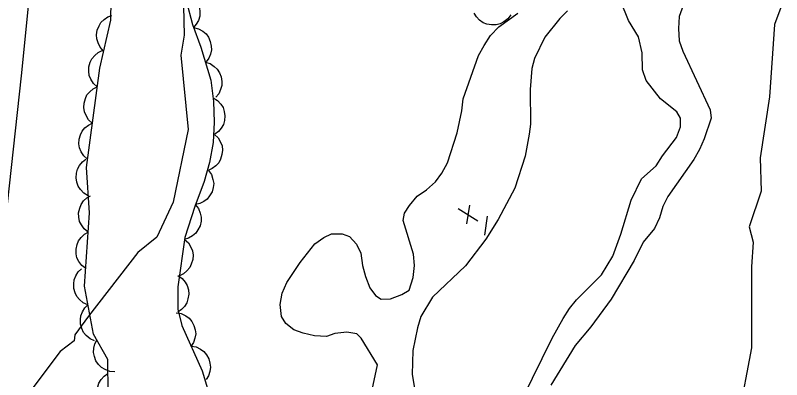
# Model space of a CAD drawing. Extents: x 282461 to 284471, y 5554090 to 5557646.
# Drawn here: x 283536.9 to 283599.8, y 5556322.2 to 5556352.2 of the extents above; entities that cross this region are included whole.
import ezdxf

# ---------------------------------------------------------------- set-up
doc = ezdxf.new("R2010")
doc.units = 0
for name, color, linetype in [('Niveau 2', 7, 'Continuous'), ('Niveau 21', 7, 'Continuous'), ('Niveau 3', 7, 'Continuous'), ('Niveau 4', 7, 'Continuous'), ('Niveau 44', 7, 'Continuous'), ('Niveau 7', 7, 'Continuous')]:
    doc.layers.add(name, color=color, linetype=linetype)

msp = doc.modelspace()

# ---------------------------------------------------------------- linework, layer by layer
at = {"layer": 'Niveau 2'}
for points in [[(283550.63, 5556355.38), (283550.76, 5556350.57), (283550.49, 5556348.92), (283551.08, 5556342.81), (283549.84, 5556336.85), (283548.5, 5556333.98), (283546.96, 5556332.7), (283542.89, 5556327.48), (283541.78, 5556325.94), (283541.71, 5556325.45), (283540.57, 5556324.58), (283538.17, 5556321.37)], [(283599.83, 5556353.06), (283599.23, 5556351.44), (283598.82, 5556345.51), (283598.06, 5556340.5), (283598.15, 5556337.74), (283597.15, 5556334.81), (283597.49, 5556333.56), (283597.34, 5556331.54), (283597.36, 5556324.86), (283596.28, 5556319.22), (283596.53, 5556317.29), (283595.23, 5556306.69), (283594.48, 5556304.08), (283593.81, 5556299.91), (283593.39, 5556299.3), (283592.59, 5556295.29), (283591.83, 5556293.71), (283590.71, 5556286.68), (283590.59, 5556282.41)]]:
    msp.add_lwpolyline(points, dxfattribs=at)
at = {"layer": 'Niveau 21'}
msp.add_lwpolyline([(283529.54, 5556267.01), (283530.78, 5556278.27), (283531.6, 5556288.21), (283533.62, 5556308.79), (283535.75, 5556332.16), (283537.38, 5556347.22), (283540.14, 5556374.59), (283542.09, 5556391.8), (283542.68, 5556400.22), (283544.99, 5556424.58), (283545.83, 5556432.48), (283546.44, 5556440.15), (283546.89, 5556449.28), (283546.85, 5556460.49), (283546.4, 5556479.36), (283545.36, 5556501.48), (283544.74, 5556509.72), (283544.41, 5556518.25), (283543.3, 5556536.9), (283543.06, 5556542.76), (283541.85, 5556561.22), (283541.51, 5556570.63)], dxfattribs=at)
at = {"layer": 'Niveau 3'}
for p, q in [((283573.96, 5556335.06), (283574.21, 5556336.6)), ((283573.25, 5556336.32), (283574.88, 5556335.32)), ((283575.44, 5556334.12), (283575.68, 5556335.7))]:
    msp.add_line(p, q, dxfattribs=at)
at = {"layer": 'Niveau 4'}
for points in [[(283588.07, 5556350.44), (283587.24, 5556351.77), (283586.63, 5556353.35)], [(283582.23, 5556352.58), (283581.6, 5556351.94), (283580.39, 5556350.41), (283579.54, 5556348.66), (283579.32, 5556347.84), (283579.16, 5556346.1), (283579.2, 5556343.25), (283579.09, 5556342.43), (283578.76, 5556340.63), (283577.92, 5556338), (283576.55, 5556335.43), (283575.53, 5556333.79), (283573.87, 5556331.62), (283571.16, 5556329.03), (283570.19, 5556327.45), (283569.91, 5556326.52), (283569.53, 5556324.65), (283569.49, 5556322.68), (283569.8, 5556320.76)], [(283578.53, 5556320.69), (283580.97, 5556325.65), (283581.88, 5556327.29), (283582.4, 5556328.11), (283582.97, 5556328.82), (283585.04, 5556330.87), (283585.95, 5556332.4), (283586.63, 5556334.21), (283587.47, 5556337.01), (283588.32, 5556338.76), (283589.53, 5556339.82), (283590.04, 5556340.64), (283591.19, 5556342.16), (283591.53, 5556343.04), (283591.52, 5556343.74), (283591.22, 5556344.26), (283589.87, 5556345.35), (283588.69, 5556346.84), (283588.39, 5556347.71), (283588.38, 5556349.11), (283588.07, 5556350.44)]]:
    msp.add_lwpolyline(points, dxfattribs=at)
at = {"layer": 'Niveau 44'}
for points in [[(283547.61, 5556283.03), (283546.18, 5556287.2), (283544.06, 5556289.97), (283542.4, 5556293.44), (283541.91, 5556296.92), (283540.45, 5556304.11), (283539.71, 5556309.92), (283540.38, 5556313.41), (283542.23, 5556315.05), (283544.53, 5556318.33), (283544.48, 5556323.91), (283543.3, 5556325.99), (283542.57, 5556329.93), (283542.98, 5556335.98), (283542.72, 5556339.7), (283543.82, 5556347.85), (283544.72, 5556351.81), (283544.88, 5556359.95)], [(283550.75, 5556354.1), (283551.14, 5556353.96), (283551.47, 5556353.72), (283551.71, 5556353.49), (283551.88, 5556353.19), (283552.01, 5556352.84), (283552.04, 5556352.46), (283552.04, 5556352.13), (283551.92, 5556351.79), (283551.75, 5556351.47), (283551.51, 5556351.2)], [(283550.93, 5556353.41), (283551.44, 5556351.46), (283552.12, 5556349.59), (283552.94, 5556346.87), (283553.15, 5556345.13), (283553.23, 5556343.41), (283553.13, 5556341.76), (283552.84, 5556340.11), (283552.4, 5556338.53), (283551.62, 5556336.5), (283550.81, 5556333.94), (283550.23, 5556329.87), (283550.23, 5556328.05), (283550.57, 5556326.71), (283552.24, 5556322.97), (283554.36, 5556315.88)], [(283544.14, 5556349.27), (283543.86, 5556349.58), (283543.68, 5556349.95), (283543.57, 5556350.26), (283543.56, 5556350.61), (283543.61, 5556350.98), (283543.76, 5556351.33), (283543.91, 5556351.62), (283544.17, 5556351.86), (283544.47, 5556352.07), (283544.81, 5556352.2)], [(283577.59, 5556352.25), (283577.34, 5556351.91), (283577.01, 5556351.66), (283576.72, 5556351.5), (283576.37, 5556351.43), (283576, 5556351.41), (283575.62, 5556351.49), (283575.31, 5556351.59), (283575.02, 5556351.8), (283574.76, 5556352.07), (283574.56, 5556352.37)], [(283551.53, 5556351.2), (283551.94, 5556351.1), (283552.29, 5556350.89), (283552.55, 5556350.69), (283552.75, 5556350.4), (283552.9, 5556350.06), (283552.97, 5556349.68), (283553, 5556349.36), (283552.92, 5556349.01), (283552.77, 5556348.67), (283552.56, 5556348.38)], [(283543.61, 5556346.32), (283543.3, 5556346.6), (283543.09, 5556346.95), (283542.96, 5556347.25), (283542.91, 5556347.6), (283542.93, 5556347.97), (283543.04, 5556348.34), (283543.17, 5556348.64), (283543.41, 5556348.9), (283543.69, 5556349.14), (283544.02, 5556349.3)], [(283552.49, 5556348.36), (283552.89, 5556348.23), (283553.23, 5556348), (283553.47, 5556347.78), (283553.66, 5556347.48), (283553.8, 5556347.14), (283553.84, 5556346.76), (283553.85, 5556346.43), (283553.75, 5556346.1), (283553.59, 5556345.76), (283553.36, 5556345.48)], [(283543.21, 5556343.34), (283542.9, 5556343.62), (283542.69, 5556343.97), (283542.56, 5556344.27), (283542.51, 5556344.62), (283542.53, 5556344.99), (283542.64, 5556345.36), (283542.77, 5556345.66), (283543, 5556345.92), (283543.29, 5556346.16), (283543.61, 5556346.32)], [(283553.14, 5556345.43), (283553.49, 5556345.21), (283553.76, 5556344.91), (283553.95, 5556344.64), (283554.05, 5556344.3), (283554.1, 5556343.93), (283554.06, 5556343.55), (283553.98, 5556343.23), (283553.8, 5556342.93), (283553.56, 5556342.65), (283553.28, 5556342.43)], [(283542.81, 5556340.37), (283542.5, 5556340.65), (283542.29, 5556340.99), (283542.15, 5556341.3), (283542.11, 5556341.65), (283542.13, 5556342.02), (283542.24, 5556342.38), (283542.37, 5556342.68), (283542.6, 5556342.95), (283542.89, 5556343.18), (283543.21, 5556343.34)], [(283553.25, 5556342.42), (283553.55, 5556342.13), (283553.74, 5556341.78), (283553.87, 5556341.47), (283553.9, 5556341.12), (283553.86, 5556340.75), (283553.73, 5556340.39), (283553.59, 5556340.09), (283553.35, 5556339.84), (283553.06, 5556339.61), (283552.73, 5556339.46)], [(283542.88, 5556337.37), (283542.52, 5556337.58), (283542.24, 5556337.88), (283542.05, 5556338.15), (283541.94, 5556338.49), (283541.88, 5556338.85), (283541.92, 5556339.23), (283541.98, 5556339.55), (283542.16, 5556339.86), (283542.39, 5556340.15), (283542.67, 5556340.37)], [(283552.75, 5556339.45), (283552.99, 5556339.11), (283553.12, 5556338.72), (283553.18, 5556338.39), (283553.14, 5556338.04), (283553.04, 5556337.69), (283552.84, 5556337.36), (283552.65, 5556337.1), (283552.36, 5556336.89), (283552.03, 5556336.73), (283551.68, 5556336.65)], [(283542.87, 5556334.38), (283542.54, 5556334.64), (283542.31, 5556334.97), (283542.15, 5556335.26), (283542.09, 5556335.61), (283542.08, 5556335.98), (283542.17, 5556336.35), (283542.28, 5556336.66), (283542.49, 5556336.94), (283542.76, 5556337.19), (283543.07, 5556337.37)], [(283551.67, 5556336.65), (283551.93, 5556336.32), (283552.08, 5556335.94), (283552.15, 5556335.62), (283552.14, 5556335.27), (283552.06, 5556334.91), (283551.88, 5556334.57), (283551.7, 5556334.29), (283551.43, 5556334.07), (283551.11, 5556333.89), (283550.76, 5556333.78)], [(283542.67, 5556331.38), (283542.34, 5556331.64), (283542.1, 5556331.97), (283541.95, 5556332.26), (283541.88, 5556332.61), (283541.88, 5556332.98), (283541.97, 5556333.35), (283542.08, 5556333.66), (283542.29, 5556333.94), (283542.56, 5556334.2), (283542.87, 5556334.38)], [(283550.79, 5556333.78), (283551.1, 5556333.5), (283551.31, 5556333.15), (283551.44, 5556332.84), (283551.48, 5556332.49), (283551.46, 5556332.13), (283551.34, 5556331.76), (283551.21, 5556331.46), (283550.98, 5556331.2), (283550.69, 5556330.96), (283550.36, 5556330.8)], [(283542.85, 5556328.41), (283542.47, 5556328.57), (283542.16, 5556328.84), (283541.94, 5556329.08), (283541.79, 5556329.4), (283541.69, 5556329.76), (283541.68, 5556330.14), (283541.71, 5556330.47), (283541.85, 5556330.79), (283542.05, 5556331.11), (283542.31, 5556331.36)], [(283550.23, 5556330.81), (283550.58, 5556330.58), (283550.83, 5556330.26), (283551.01, 5556329.98), (283551.1, 5556329.64), (283551.13, 5556329.27), (283551.06, 5556328.89), (283550.97, 5556328.58), (283550.78, 5556328.28), (283550.53, 5556328.01), (283550.23, 5556327.81)], [(283543.4, 5556325.45), (283543.02, 5556325.62), (283542.71, 5556325.88), (283542.49, 5556326.13), (283542.34, 5556326.45), (283542.24, 5556326.81), (283542.23, 5556327.19), (283542.26, 5556327.51), (283542.4, 5556327.84), (283542.6, 5556328.15), (283542.85, 5556328.41)], [(283550.1, 5556327.75), (283550.52, 5556327.68), (283550.88, 5556327.5), (283551.15, 5556327.31), (283551.37, 5556327.03), (283551.55, 5556326.71), (283551.65, 5556326.34), (283551.7, 5556326.02), (283551.64, 5556325.67), (283551.52, 5556325.32), (283551.33, 5556325.01)], [(283545.05, 5556322.9), (283544.64, 5556322.93), (283544.26, 5556323.08), (283543.97, 5556323.24), (283543.72, 5556323.5), (283543.51, 5556323.8), (283543.38, 5556324.16), (283543.3, 5556324.48), (283543.32, 5556324.83), (283543.41, 5556325.19), (283543.57, 5556325.51)], [(283551.33, 5556325.01), (283551.74, 5556324.94), (283552.1, 5556324.75), (283552.38, 5556324.57), (283552.6, 5556324.29), (283552.78, 5556323.97), (283552.87, 5556323.6), (283552.92, 5556323.27), (283552.86, 5556322.93), (283552.74, 5556322.57), (283552.55, 5556322.27)], [(283544.52, 5556319.75), (283544.17, 5556319.98), (283543.91, 5556320.29), (283543.73, 5556320.57), (283543.64, 5556320.91), (283543.61, 5556321.28), (283543.67, 5556321.66), (283543.75, 5556321.97), (283543.94, 5556322.27), (283544.19, 5556322.55), (283544.49, 5556322.75)]]:
    msp.add_lwpolyline(points, dxfattribs=at)
at = {"layer": 'Niveau 7'}
for points in [[(283592.66, 5556355.6), (283591.4, 5556352.1), (283591.35, 5556351.11), (283591.42, 5556350.12), (283591.72, 5556349.25), (283593.97, 5556344.44), (283594.04, 5556343.74), (283593.47, 5556342.05), (283593.07, 5556341.17), (283592.61, 5556340.35), (283590.47, 5556337.3), (283590.07, 5556336.49), (283589.79, 5556335.55), (283589.39, 5556334.67), (283588.46, 5556333.56), (283587.72, 5556332.04), (283585.82, 5556328.88), (283584.15, 5556326.59), (283582.88, 5556325.06), (283580.87, 5556321.79)], [(283561.45, 5556325.85), (283560.52, 5556326.07), (283559.76, 5556326.36), (283559.11, 5556326.87), (283558.76, 5556327.45), (283558.63, 5556328.43), (283558.79, 5556329.37), (283559.19, 5556330.24), (283560.28, 5556331.88), (283561.48, 5556333.41), (283562.23, 5556333.94), (283562.86, 5556334.24), (283563.74, 5556334.25), (283564.32, 5556334.02), (283564.91, 5556333.39), (283565.27, 5556332.64), (283565.4, 5556331.65), (283565.64, 5556330.72), (283566, 5556329.8), (283566.47, 5556329.16), (283566.94, 5556328.88), (283567.7, 5556328.89), (283568.62, 5556329.25), (283569.23, 5556329.6), (283569.55, 5556330.64), (283569.66, 5556331.63), (283569.59, 5556332.56), (283568.75, 5556335.34), (283568.86, 5556335.93), (283569.27, 5556336.57), (283569.9, 5556337.33), (283570.66, 5556337.86), (283571.41, 5556338.51), (283571.93, 5556339.22), (283572.39, 5556340.09), (283573.18, 5556342.55), (283573.57, 5556344.35), (283573.68, 5556345.34), (283574.94, 5556348.91), (283575.4, 5556349.73), (283575.91, 5556350.55), (283576.61, 5556351.25), (283578.17, 5556352.37)], [(283566.19, 5556321.41), (283566.63, 5556323.47), (283565.29, 5556325.66), (283564.94, 5556326.01), (283564.12, 5556326.17), (283563.13, 5556326.04), (283562.44, 5556325.8), (283561.45, 5556325.85)]]:
    msp.add_lwpolyline(points, dxfattribs=at)

doc.saveas('drawing.dxf')
